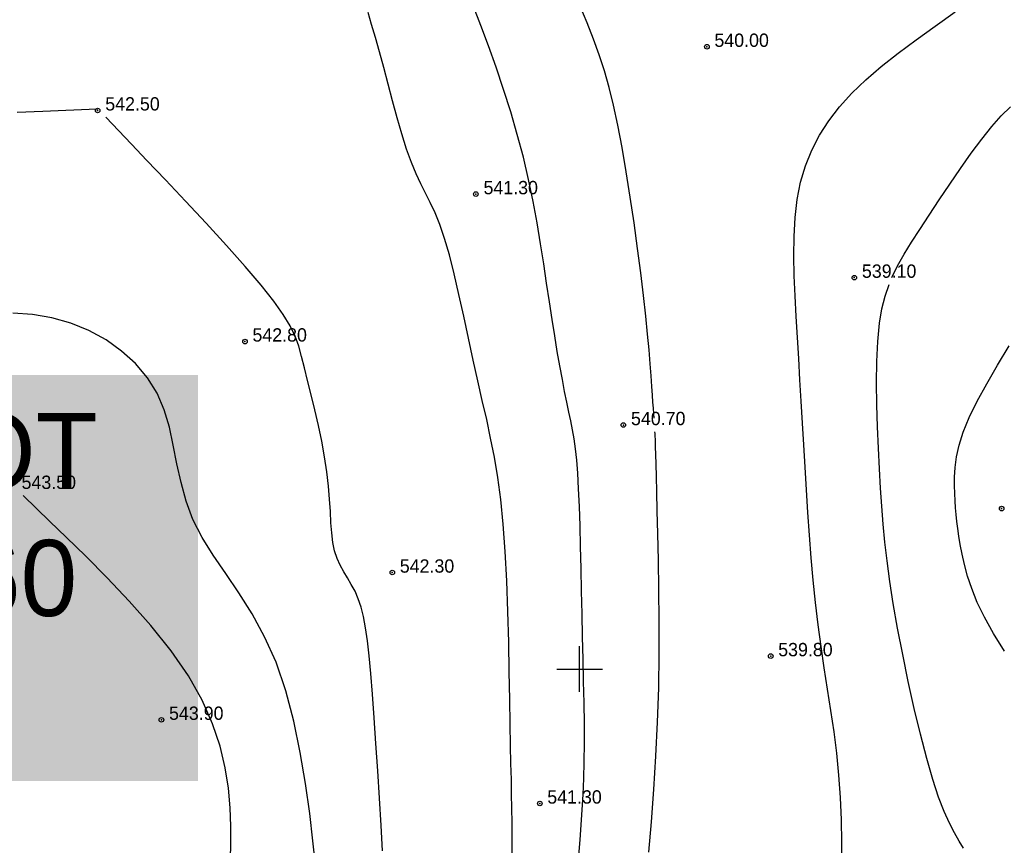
# Model space of a CAD drawing. Extents: x 0 to 361260, y 0 to 4201817.
# Tile 668 of 689: x 360913 to 360978, y 4200738 to 4200793. Entities that reach past the tile are written whole.
import ezdxf

# ---------------------------------------------------------------- set-up
doc = ezdxf.new("R2010")
doc.units = 0
doc.header["$LTSCALE"] = 0.5
doc.header["$MEASUREMENT"] = 0
doc.header["$PDMODE"] = 32
doc.header["$PDSIZE"] = 0.3
doc.linetypes.add('CONTI', pattern=[0])
for name, color, linetype in [('(00001)лот ранги', 7, 'Continuous'), ('(004) Точки рельефа', 7, 'Continuous'), ('GORIZDEFAULT', 32, 'CONTI'), ('PI_TTDEFAULT', 5, 'CONTI'), ('SETKR', 2, 'CONTI'), ('Штрих Стекло', 7, 'Continuous')]:
    doc.layers.add(name, color=color, linetype=linetype)
doc.styles.add('D-431', font='txt')

# ---------------------------------------------------------------- blocks, each defined once
blk = doc.blocks.new('BL_333')
at = {"color": 0}
for p, q in [((0, -1.5), (0, 1.5)), ((-1.5, 0), (1.5, 0))]:
    blk.add_line(p, q, dxfattribs=at)

msp = doc.modelspace()

# ---------------------------------------------------------------- hatches: boundary and pattern name
at = {"layer": 'Штрих Стекло', "linetype": 'Continuous'}
h = msp.add_hatch(color=5, dxfattribs=at)
h.dxf.hatch_style = 1
h.set_gradient(color1=(173, 173, 173), color2=(166, 166, 166), one_color=1, tint=0.6499999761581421)
edge = h.paths.add_edge_path()
edge.add_line((360067.2052575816, 4200806.614921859), (360049.6454798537, 4200796.938291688))
edge.add_arc((360052.0586632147, 4200792.559188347), 4.999999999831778, 32.88523568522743, 118.85774929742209, ccw=False)
edge.add_line((360056.2574622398, 4200795.273978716), (360060.2587233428, 4200789.085474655))
edge.add_line((360060.2587233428, 4200789.085474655), (360069.038612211, 4200793.923789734))
edge.add_line((360069.038612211, 4200793.923789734), (360065.2667255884, 4200799.757534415))
edge.add_arc((360069.6302826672, 4200802.226687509), 5.013715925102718, 118.9259077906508, 209.5036928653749, ccw=False)
edge = h.paths.add_edge_path()
edge.add_line((360236.3169678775, 4200517.230355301), (360498.7966971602, 4200265.224528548))
edge.add_arc((360509.1852170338, 4200276.044817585), 14.99999999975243, 226.1662670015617, 298.8577492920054)
edge.add_line((360516.4247671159, 4200262.907507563), (361136.8857258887, 4200604.823636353))
edge.add_arc((361129.6461758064, 4200617.960946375), 14.99999999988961, 298.8577492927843, 396.4685190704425)
edge.add_line((361141.7089292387, 4200626.876661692), (360736.1892888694, 4201168.805521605))
edge.add_arc((360740.2102066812, 4201171.777426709), 5.000000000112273, 118.85774930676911, 216.4685190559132, ccw=False)
edge.add_line((360737.7970233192, 4201176.15653005), (360731.547375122, 4201172.712549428))
edge.add_line((360731.547375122, 4201172.712549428), (361139.2963785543, 4200625.093518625))
edge.add_arc((361129.6461758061, 4200617.960946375), 11.99999999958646, -61.14225071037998, 36.46851905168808, ccw=False)
edge.add_line((361135.4378158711, 4200607.451098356), (360507.8908595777, 4200266.197248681))
edge.add_line((360507.8908595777, 4200266.197248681), (360237.5115209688, 4200520.464780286))
edge.add_line((360237.5115209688, 4200520.464780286), (360062.8926900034, 4200790.536969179))
edge.add_line((360062.8926900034, 4200790.536969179), (360060.2587233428, 4200789.085474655))
edge.add_line((360060.2587233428, 4200789.085474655), (360234.9922415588, 4200518.835906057))
edge.add_arc((360242.5500797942, 4200523.722528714), 8.999999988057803, 212.8852356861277, 226.1662669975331)
edge = h.paths.add_edge_path(flags=16)
edge.add_line((360274.6239893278, 4200503.308408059), (360634.8323691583, 4200701.80769))
edge.add_arc((360637.245552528, 4200697.428586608), 5.000000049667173, 28.85774977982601, 118.8577490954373, ccw=False)
edge.add_line((360641.6246558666, 4200699.841770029), (360789.9147734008, 4200430.745869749))
edge.add_arc((360785.5356700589, 4200428.33268639), 5.000000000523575, -61.14225068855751, 28.85774927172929, ccw=False)
edge.add_line((360787.948853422, 4200423.953583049), (360511.5984003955, 4200271.665714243))
edge.add_arc((360509.1852170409, 4200276.044817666), 5.000000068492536, 226.8238389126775, 298.85774877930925, ccw=False)
edge.add_line((360505.7639982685, 4200272.398550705), (360273.5686050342, 4200495.328049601))
edge.add_arc((360277.0371726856, 4200498.929304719), 4.999999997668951, 118.857749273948, 226.0752093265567, ccw=False)
h.paths.add_polyline_path([(360274.6239893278, 4200503.308408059), (360631.3290864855, 4200699.877143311), (360780.1018406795, 4200429.905422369), (360509.8323953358, 4200280.9686018)], flags=0)
edge = h.paths.add_edge_path(flags=16)
edge.add_line((360648.8454996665, 4200709.529876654), (360942.9863328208, 4200871.621453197))
edge.add_arc((360945.3995161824, 4200867.242349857), 5.000000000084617, 36.46851905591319, 118.85774930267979, ccw=False)
edge.add_line((360949.4204339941, 4200870.214254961), (361133.6670936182, 4200620.932851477))
edge.add_arc((361129.6461758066, 4200617.960946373), 4.999999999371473, -61.14225071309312, 36.468519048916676, ccw=False)
edge.add_line((361132.0593591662, 4200613.581843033), (360801.9619839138, 4200431.675769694))
edge.add_arc((360799.5488005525, 4200436.054873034), 4.999999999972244, 208.8577492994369, 298.8577493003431, ccw=False)
edge.add_line((360795.1696972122, 4200433.641689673), (360646.8795796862, 4200702.737589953))
edge.add_arc((360651.2586830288, 4200705.150773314), 5.000000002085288, 118.8577493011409, 208.8577492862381, ccw=False)
h.paths.add_polyline_path([(360652.3487825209, 4200711.460423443), (360938.8667793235, 4200869.351299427), (361123.7131026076, 4200619.258565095), (360801.1215367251, 4200441.488702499)], flags=0)
edge = h.paths.add_edge_path(flags=17)
edge.add_line((361139.2963785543, 4200625.093518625), (360731.547375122, 4201172.712549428))
edge.add_line((360731.547375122, 4201172.712549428), (360723.6593490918, 4201168.365711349))
edge.add_arc((360726.0725324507, 4201163.986608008), 4.999999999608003, 36.468519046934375, 118.8577492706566, ccw=False)
edge.add_line((360730.0934502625, 4201166.958513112), (360939.8258154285, 4200883.195548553))
edge.add_arc((360935.8048976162, 4200880.223643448), 5.00000000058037, -61.14225070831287, 36.468519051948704, ccw=False)
edge.add_line((360938.2180809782, 4200875.844540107), (360645.9496796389, 4200714.784800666))
edge.add_arc((360643.5364962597, 4200719.16390395), 4.999999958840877, 208.8577488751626, 298.8577497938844, ccw=False)
edge.add_line((360639.1573929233, 4200716.750720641), (360490.8672755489, 4200985.846620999))
edge.add_arc((360495.2463788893, 4200988.259804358), 4.999999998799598, 118.8577492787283, 208.8577492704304, ccw=False)
edge.add_line((360492.8331955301, 4200992.638907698), (360478.8200648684, 4200984.916720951))
edge.add_arc((360481.2332482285, 4200980.53761761), 5.000000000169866, 28.857749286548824, 118.85774928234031, ccw=False)
edge.add_line((360485.6123515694, 4200982.95080097), (360633.9025628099, 4200713.854730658))
edge.add_arc((360629.523365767, 4200711.441717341), 5.000000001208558, -61.14225073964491, 28.855524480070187, ccw=False)
edge.add_line((360631.9365491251, 4200707.062613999), (360550.4852269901, 4200662.177403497))
edge.add_arc((360548.0720436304, 4200666.556506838), 5.0000000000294, 208.857749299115, 298.85774927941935, ccw=False)
edge.add_line((360543.6929402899, 4200664.143323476), (360395.4028227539, 4200933.239223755))
edge.add_arc((360399.7819260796, 4200935.652407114), 4.999999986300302, 118.85774927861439, 208.857749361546, ccw=False)
edge.add_line((360397.3687427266, 4200940.031510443), (360749.1450546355, 4201133.884150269))
edge.add_arc((360751.5582379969, 4201129.50504693), 4.999999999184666, 36.46851905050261, 118.857749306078, ccw=False)
edge.add_line((360755.5791558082, 4201132.476952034), (360745.9845372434, 4201145.458245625))
edge.add_arc((360741.9636194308, 4201142.48634052), 5.000000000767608, -61.14225069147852, 36.46851905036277, ccw=False)
edge.add_line((360744.3768027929, 4201138.10723718), (360086.3782738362, 4200775.506240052))
edge.add_arc((360084.0424503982, 4200779.927091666), 5.000000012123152, 212.8852357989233, 297.85040703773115, ccw=False)
edge.add_line((360079.8436513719, 4200777.212301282), (360088.5524872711, 4200763.742881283))
edge.add_arc((360092.7512862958, 4200766.457671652), 4.999999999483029, 118.8577492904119, 212.8852356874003, ccw=False)
edge.add_line((360090.3381029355, 4200770.836774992), (360383.3556120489, 4200932.309323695))
edge.add_arc((360385.7687954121, 4200927.930220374), 4.999999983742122, 28.85774913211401, 118.8577494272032, ccw=False)
edge.add_line((360390.1478987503, 4200930.343403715), (360538.4380162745, 4200661.247503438))
edge.add_arc((360534.0589129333, 4200658.834320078), 5.000000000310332, -61.14225058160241, 28.857749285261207, ccw=False)
edge.add_line((360536.4720963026, 4200654.455216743), (360267.3612796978, 4200506.15687931))
edge.add_arc((360264.9480963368, 4200510.535982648), 4.999999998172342, 226.1662669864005, 298.8577493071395, ccw=False)
edge.add_line((360261.4852563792, 4200506.929219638), (360243.3266280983, 4200524.363252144))
edge.add_line((360243.3266281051, 4200524.363252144), (360069.038612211, 4200793.923789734))
edge.add_line((360069.038612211, 4200793.923789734), (360062.8926900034, 4200790.536969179))
edge.add_line((360062.8926900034, 4200790.536969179), (360237.5115209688, 4200520.464780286))
edge.add_line((360237.5115209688, 4200520.464780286), (360507.8908595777, 4200266.197248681))
edge.add_line((360507.8908595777, 4200266.197248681), (361135.4378158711, 4200607.451098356))
edge.add_arc((361129.6461758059, 4200617.960946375), 12.00000000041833, 298.8577492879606, 396.4685190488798)

# ---------------------------------------------------------------- linework, layer by layer
at = {"layer": 'GORIZDEFAULT', "color": 32}
for points in [[(360949.96, 4200737.760001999, 541), (360950.03, 4200738.779999, 541), (360950.11, 4200739.760001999, 541), (360950.17, 4200740.75, 541), (360950.23, 4200741.75, 541), (360950.28, 4200742.800003, 541), (360950.31, 4200743.910004, 541), (360950.32, 4200745.120003, 541), (360950.32, 4200746.410004, 541), (360950.3, 4200747.769997, 541), (360950.27, 4200749.18, 541), (360950.24, 4200750.639998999, 541), (360950.2, 4200752.120003, 541), (360950.17, 4200753.620003, 541), (360950.13, 4200755.120003, 541), (360950.1, 4200756.599998, 541), (360950.07, 4200758.040001, 541), (360950.03, 4200759.400002, 541), (360949.99, 4200760.68, 541), (360949.94, 4200761.839996, 541), (360949.89, 4200762.860001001, 541), (360949.82, 4200763.730003, 541), (360949.73, 4200764.470001, 541), (360949.64, 4200765.129997, 541), (360949.54, 4200765.720001, 541), (360949.42, 4200766.300003, 541), (360949.3, 4200766.879997, 541), (360949.16, 4200767.519997, 541), (360949.02, 4200768.239998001, 541), (360948.87, 4200769.029999, 541), (360948.71, 4200769.910004, 541), (360948.54, 4200770.860001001, 541), (360948.37, 4200771.879997, 541), (360948.2, 4200772.970001, 541), (360948.02, 4200774.129997, 541), (360947.84, 4200775.339996, 541), (360947.65, 4200776.620003, 541), (360947.44, 4200777.940002, 541), (360947.21, 4200779.309998, 541), (360946.95, 4200780.720001, 541), (360946.65, 4200782.160004, 541), (360946.31, 4200783.629997, 541), (360945.91, 4200785.110001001, 541), (360945.48, 4200786.599998, 541), (360945.01, 4200788.080002, 541), (360944.52, 4200789.529999, 541), (360944.02, 4200790.93, 541), (360943.52, 4200792.269997, 541), (360943.04, 4200793.529999, 541)], [(360954.9, 4200766.470001, 540.5), (360954.88, 4200766.779999, 540.5), (360954.85, 4200767.129997, 540.5), (360954.82, 4200767.529999, 540.5), (360954.79, 4200767.980003, 540.5), (360954.75, 4200768.559998, 540.5), (360954.71, 4200769.25, 540.5), (360954.65, 4200770.040001, 540.5), (360954.57, 4200770.959999, 540.5), (360954.47, 4200772, 540.5), (360954.35, 4200773.190002, 540.5), (360954.2, 4200774.529999, 540.5), (360954.02, 4200776.019997, 540.5), (360953.81, 4200777.629997, 540.5), (360953.58, 4200779.309998, 540.5), (360953.33, 4200781, 540.5), (360953.06, 4200782.669998, 540.5), (360952.79, 4200784.260001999, 540.5), (360952.51, 4200785.730003, 540.5), (360952.23, 4200787.040001, 540.5), (360951.94, 4200788.209999, 540.5), (360951.63, 4200789.300003, 540.5), (360951.29, 4200790.339996, 540.5), (360950.92, 4200791.370003, 540.5), (360950.5, 4200792.440002, 540.5), (360950.02, 4200793.589996, 540.5)], [(360945.58, 4200737.650002, 541.5), (360945.58, 4200738.839996, 541.5), (360945.57, 4200739.889998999, 541.5), (360945.56, 4200740.860001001, 541.5), (360945.54, 4200741.790001, 541.5), (360945.52, 4200742.75, 541.5), (360945.49, 4200743.800003, 541.5), (360945.46, 4200744.980003, 541.5), (360945.44, 4200746.370003, 541.5), (360945.41, 4200748, 541.5), (360945.38, 4200749.82, 541.5), (360945.35, 4200751.769997, 541.5), (360945.29, 4200753.779999, 541.5), (360945.22, 4200755.790001, 541.5), (360945.12, 4200757.720001, 541.5), (360944.99, 4200759.519997, 541.5), (360944.83, 4200761.129997, 541.5), (360944.63, 4200762.580002, 541.5), (360944.41, 4200763.910004, 541.5), (360944.16, 4200765.169998, 541.5), (360943.9, 4200766.389998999, 541.5), (360943.61, 4200767.629997, 541.5), (360943.32, 4200768.93, 541.5), (360943.02, 4200770.300003, 541.5), (360942.71, 4200771.739998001, 541.5), (360942.4, 4200773.18, 541.5), (360942.08, 4200774.610001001, 541.5), (360941.77, 4200775.959999, 541.5), (360941.45, 4200777.199997, 541.5), (360941.13, 4200778.290001, 541.5), (360940.82, 4200779.199997, 541.5), (360940.51, 4200779.970001, 541.5), (360940.19, 4200780.639998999, 541.5), (360939.88, 4200781.25, 541.5), (360939.58, 4200781.870003, 541.5), (360939.27, 4200782.529999, 541.5), (360938.95, 4200783.279999, 541.5), (360938.64, 4200784.160004, 541.5), (360938.33, 4200785.150002, 541.5), (360938.02, 4200786.209999, 541.5), (360937.72, 4200787.32, 541.5), (360937.42, 4200788.43, 541.5), (360937.14, 4200789.519997, 541.5), (360936.86, 4200790.550003, 541.5), (360936.59, 4200791.489998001, 541.5), (360936.34, 4200792.349998, 541.5), (360936.11, 4200793.120003, 541.5)], [(360967.26, 4200737.120003, 539.5), (360967.24, 4200738.610001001, 539.5), (360967.21, 4200740.089996, 539.5), (360967.14, 4200741.57, 539.5), (360967.04, 4200743.029999, 539.5), (360966.9, 4200744.470001, 539.5), (360966.72, 4200745.879997, 539.5), (360966.52, 4200747.279999, 539.5), (360966.3, 4200748.68, 539.5), (360966.08, 4200750.07, 539.5), (360965.87, 4200751.480003, 539.5), (360965.67, 4200752.910004, 539.5), (360965.5, 4200754.360001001, 539.5), (360965.35, 4200755.830002, 539.5), (360965.22, 4200757.309998, 539.5), (360965.11, 4200758.800003, 539.5), (360965, 4200760.290001, 539.5), (360964.91, 4200761.779999, 539.5), (360964.82, 4200763.260001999, 539.5), (360964.73, 4200764.720001, 539.5), (360964.65, 4200766.160004, 539.5), (360964.56, 4200767.589996, 539.5), (360964.48, 4200769, 539.5), (360964.4, 4200770.400002, 539.5), (360964.32, 4200771.779999, 539.5), (360964.24, 4200773.150002, 539.5), (360964.17, 4200774.510001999, 539.5), (360964.11, 4200775.839996, 539.5), (360964.08, 4200777.150002, 539.5), (360964.09, 4200778.419998, 539.5), (360964.16, 4200779.660004, 539.5), (360964.3, 4200780.839996, 539.5), (360964.52, 4200781.980003, 539.5), (360964.84, 4200783.059998, 539.5), (360965.25, 4200784.080002, 539.5), (360965.76, 4200785.07, 539.5), (360966.37, 4200786.010001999, 539.5), (360967.08, 4200786.93, 539.5), (360967.89, 4200787.82, 539.5), (360968.81, 4200788.699997, 539.5), (360969.82, 4200789.580002, 539.5), (360970.93, 4200790.449997, 539.5), (360972.12, 4200791.339996, 539.5), (360973.37, 4200792.239998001, 539.5), (360974.67, 4200793.18, 539.5)], [(360918.34, 4200786.779999, 542.5), (360918.29, 4200786.769997, 542.5), (360914.75, 4200786.620003, 542.5), (360913.06, 4200786.57, 542.5)], [(360970.52, 4200775.709999, 539), (360970.89, 4200776.489998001, 539), (360971.32, 4200777.25, 539), (360971.81, 4200778.040001, 539), (360972.35, 4200778.879997, 539), (360972.97, 4200779.82, 539), (360973.63, 4200780.830002, 539), (360974.32, 4200781.860001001, 539), (360975.02, 4200782.879997, 539), (360975.73, 4200783.879997, 539), (360976.42, 4200784.800003, 539), (360977.09, 4200785.629997, 539), (360977.71, 4200786.339996, 539), (360978.31, 4200786.940002, 539)], [(360937.05, 4200738.059998, 542.5), (360936.96, 4200739.730003, 542.5), (360936.85, 4200741.510001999, 542.5), (360936.74, 4200743.309998, 542.5), (360936.62, 4200745.099998, 542.5), (360936.5, 4200746.800003, 542.5), (360936.39, 4200748.349998, 542.5), (360936.28, 4200749.699997, 542.5), (360936.17, 4200750.860001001, 542.5), (360936.06, 4200751.860001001, 542.5), (360935.94, 4200752.709999, 542.5), (360935.81, 4200753.440002, 542.5), (360935.65, 4200754.07, 542.5), (360935.46, 4200754.620003, 542.5), (360935.25, 4200755.110001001, 542.5), (360935, 4200755.550003, 542.5), (360934.75, 4200755.980003, 542.5), (360934.51, 4200756.389998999, 542.5), (360934.28, 4200756.82, 542.5), (360934.07, 4200757.269997, 542.5), (360933.91, 4200757.769997, 542.5), (360933.8, 4200758.32, 542.5), (360933.72, 4200758.940002, 542.5), (360933.67, 4200759.610001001, 542.5), (360933.63, 4200760.349998, 542.5), (360933.58, 4200761.150002, 542.5), (360933.51, 4200762.019997, 542.5), (360933.4, 4200762.949997, 542.5), (360933.25, 4200763.93, 542.5), (360933.06, 4200764.959999, 542.5), (360932.84, 4200766, 542.5), (360932.6, 4200767.029999, 542.5), (360932.36, 4200768.019997, 542.5), (360932.13, 4200768.949997, 542.5), (360931.93, 4200769.790001, 542.5), (360931.74, 4200770.529999, 542.5), (360931.55, 4200771.199997, 542.5), (360931.31, 4200771.860001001, 542.5), (360930.99, 4200772.540001, 542.5), (360930.53, 4200773.300003, 542.5), (360929.91, 4200774.169998, 542.5), (360929.09, 4200775.209999, 542.5), (360928.03, 4200776.449997, 542.5), (360926.8, 4200777.830002, 542.5), (360925.47, 4200779.279999, 542.5), (360924.11, 4200780.739998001, 542.5), (360922.79, 4200782.139998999, 542.5), (360921.58, 4200783.410004, 542.5), (360920.56, 4200784.480003, 542.5), (360918.88, 4200786.25, 542.5)], [(360975.22, 4200738.239998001, 539), (360974.93, 4200738.699997, 539), (360974.63, 4200739.239998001, 539), (360974.31, 4200739.870003, 539), (360973.96, 4200740.639998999, 539), (360973.59, 4200741.589996, 539), (360973.21, 4200742.739998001, 539), (360972.81, 4200744.129997, 539), (360972.4, 4200745.709999, 539), (360971.99, 4200747.410004, 539), (360971.6, 4200749.18, 539), (360971.23, 4200750.959999, 539), (360970.9, 4200752.690002, 539), (360970.61, 4200754.300003, 539), (360970.38, 4200755.760001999, 539), (360970.2, 4200757.099998, 539), (360970.05, 4200758.330002, 539), (360969.94, 4200759.519997, 539), (360969.85, 4200760.690002, 539), (360969.78, 4200761.889998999, 539), (360969.71, 4200763.150002, 539), (360969.64, 4200764.5, 539), (360969.57, 4200765.919998, 539), (360969.53, 4200767.360001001, 539), (360969.51, 4200768.800003, 539), (360969.53, 4200770.199997, 539), (360969.59, 4200771.519997, 539), (360969.71, 4200772.720001, 539), (360969.87, 4200773.660004, 539), (360970.08, 4200774.5, 539), (360970.34, 4200775.269997, 539)], [(360932.65, 4200737.150002, 543), (360932.48, 4200738.720001, 543), (360932.27, 4200740.519997, 543), (360931.99, 4200742.470001, 543), (360931.65, 4200744.519997, 543), (360931.22, 4200746.57, 543), (360930.7, 4200748.57, 543), (360930.06, 4200750.440002, 543), (360929.31, 4200752.120003, 543), (360928.49, 4200753.629997, 543), (360927.62, 4200755, 543), (360926.76, 4200756.269997, 543), (360925.94, 4200757.480003, 543), (360925.21, 4200758.650002, 543), (360924.6, 4200759.830002, 543), (360924.15, 4200761.029999, 543), (360923.82, 4200762.25, 543), (360923.55, 4200763.480003, 543), (360923.31, 4200764.699997, 543), (360923.05, 4200765.879997, 543), (360922.71, 4200767.029999, 543), (360922.24, 4200768.120003, 543), (360921.61, 4200769.129997, 543), (360920.83, 4200770.059998, 543), (360919.91, 4200770.889998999, 543), (360918.89, 4200771.620003, 543), (360917.77, 4200772.230003, 543), (360916.58, 4200772.720001, 543), (360915.33, 4200773.07, 543), (360914.05, 4200773.279999, 543), (360912.77, 4200773.370003, 543)], [(360977.91, 4200751.18, 538.5), (360977.19, 4200752.330002, 538.5), (360976.6, 4200753.400002, 538.5), (360976.13, 4200754.379997, 538.5), (360975.77, 4200755.290001, 538.5), (360975.49, 4200756.110001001, 538.5), (360975.28, 4200756.870003, 538.5), (360975.13, 4200757.550003, 538.5), (360975.01, 4200758.169998, 538.5), (360974.92, 4200758.730003, 538.5), (360974.85, 4200759.230003, 538.5), (360974.79, 4200759.699997, 538.5), (360974.75, 4200760.150002, 538.5), (360974.71, 4200760.599998, 538.5), (360974.68, 4200761.050003, 538.5), (360974.66, 4200761.529999, 538.5), (360974.63, 4200762.050003, 538.5), (360974.63, 4200762.610001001, 538.5), (360974.67, 4200763.239998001, 538.5), (360974.77, 4200763.93, 538.5), (360974.94, 4200764.699997, 538.5), (360975.21, 4200765.559998, 538.5), (360975.6, 4200766.519997, 538.5), (360976.12, 4200767.589996, 538.5), (360976.75, 4200768.739998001, 538.5), (360977.46, 4200769.959999, 538.5), (360978.22, 4200771.230003, 538.5)], [(360954.55, 4200737.970001, 540.5), (360954.72, 4200739.970001, 540.5), (360954.88, 4200742.080002, 540.5), (360955.02, 4200744.269997, 540.5), (360955.13, 4200746.5, 540.5), (360955.2, 4200748.760001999, 540.5), (360955.23, 4200750.989998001, 540.5), (360955.24, 4200753.169998, 540.5), (360955.22, 4200755.230003, 540.5), (360955.19, 4200757.160004, 540.5), (360955.15, 4200758.889998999, 540.5), (360955.11, 4200760.389998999, 540.5), (360955.08, 4200761.639998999, 540.5), (360955.05, 4200762.639998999, 540.5), (360955.03, 4200763.449997, 540.5), (360955.01, 4200764.089996, 540.5), (360954.99, 4200764.599998, 540.5), (360954.98, 4200765.010001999, 540.5), (360954.96, 4200765.360001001, 540.5), (360954.96, 4200765.480003, 540.5), (360954.95, 4200765.589996, 540.5)], [(360927.06, 4200737.489998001, 543.5), (360927.08, 4200738.550003, 543.5), (360927.08, 4200739.68, 543.5), (360927.04, 4200740.889998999, 543.5), (360926.93, 4200742.169998, 543.5), (360926.72, 4200743.519997, 543.5), (360926.39, 4200744.93, 543.5), (360925.89, 4200746.410004, 543.5), (360925.21, 4200747.949997, 543.5), (360924.3, 4200749.550003, 543.5), (360923.16, 4200751.190002, 543.5), (360921.84, 4200752.849998, 543.5), (360920.41, 4200754.459999, 543.5), (360918.96, 4200756, 543.5), (360917.56, 4200757.419998, 543.5), (360916.28, 4200758.660004, 543.5), (360915.2, 4200759.699997, 543.5), (360913.44, 4200761.389998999, 543.5)]]:
    msp.add_polyline3d(points, dxfattribs=at)
at = {"layer": 'PI_TTDEFAULT', "color": 5}
for p in [(360958.37, 4200790.879997, 540), (360918.34, 4200786.690002, 542.5), (360943.19, 4200781.199997, 541.3), (360968.05, 4200775.709999, 539.1), (360928.02, 4200771.510001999, 542.8), (360952.88, 4200766.029999, 540.7), (360977.73, 4200760.540001, 538.2), (360937.7, 4200756.339996, 542.3), (360962.56, 4200750.849998, 539.8), (360922.53, 4200746.660004, 543.9), (360947.39, 4200741.169998, 541.3)]:
    msp.add_point(p, dxfattribs=at)

# ---------------------------------------------------------------- block references
at = {"layer": 'SETKR', "color": 92}
msp.add_blockref('BL_333', (360950, 4200750), dxfattribs=at)

# ---------------------------------------------------------------- texts
at = {"layer": '(00001)лот ранги', "color": 31, "linetype": 'Continuous', "lineweight": 30, "ltscale": 3, "true_color": 0xffc2ad, "insert": (360897.6997606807, 4200766.815624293), "char_height": 4.999999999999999, "attachment_point": 1, "bg_fill": 1, "box_fill_scale": 1.5, "bg_fill_color": 7, "bg_fill_true_color": 16777215, "bg_fill_transparency": 0}
msp.add_mtext_dynamic_manual_height_columns('\\pi0.28731;{\\C256;Х-ЛОТ\\P\\pi6.28338;2.60 \\P\\pi8.62064;га}', width=24.74128271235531, gutter_width=10, heights=[0], dxfattribs=at)
at = {"layer": '(004) Точки рельефа', "style": 'D-431'}
for s, p in [('540.00', (360958.86, 4200790.870003)), ('542.50', (360918.84, 4200786.690002)), ('541.30', (360943.69, 4200781.190002)), ('539.10', (360968.55, 4200775.699997)), ('542.80', (360928.51, 4200771.510001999)), ('540.70', (360953.38, 4200766.019997)), ('543.50', (360913.34, 4200761.830002)), ('542.30', (360938.19, 4200756.330002)), ('539.80', (360963.05, 4200750.839996)), ('543.90', (360923.03, 4200746.660004)), ('541.30', (360947.88, 4200741.160004))]:
    msp.add_text(s, height=0.875, dxfattribs=at).set_placement(p)

doc.saveas('drawing.dxf')
